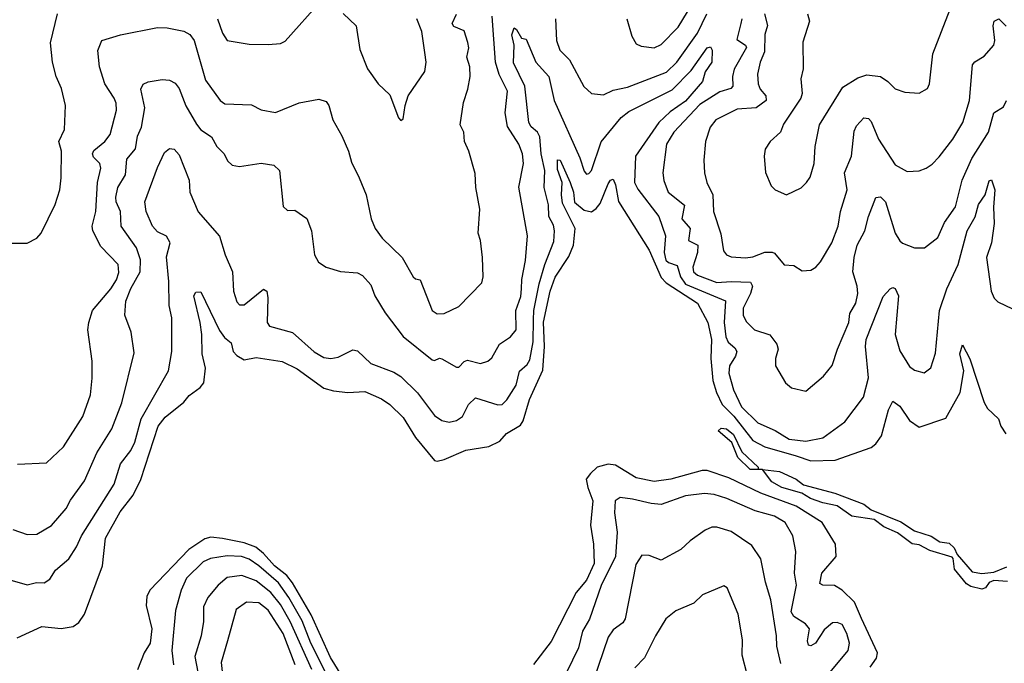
# Model space of a CAD drawing. Extents: x 1246230 to 1426786, y 660032 to 763141.
# Tile 474 of 566: x 1393884 to 1397968, y 711211 to 713881. Entities that reach past the tile are written whole.
import ezdxf

# ---------------------------------------------------------------- set-up
doc = ezdxf.new("R2010")
doc.units = 0

msp = doc.modelspace()

# ---------------------------------------------------------------- linework, layer by layer
at = {"layer": '0CON10XD'}
for points in [[(1394703.9, 713885), (1394724.4, 713824.4), (1394744.3, 713794.3), (1394835, 713778.7), (1394915, 713777.8), (1394965, 713782.7), (1394985, 713792.2), (1395135, 713960)], [(1396402, 713885), (1396422.4, 713812.4), (1396441.1, 713781.1), (1396461.2, 713771.2), (1396515, 713764.5), (1396545, 713777.3), (1396615, 713850.4), (1396688.3, 713971.7)], [(1393915, 712954.2), (1393955, 712974.2), (1393972.9, 712995), (1394030.6, 713115), (1394050, 713175), (1394056.4, 713225), (1394057.1, 713335), (1394046, 713375), (1394070, 713425), (1394073.1, 713525), (1394056.7, 713595), (1394035.7, 713645), (1394020, 713705), (1394011.1, 713785), (1394040, 713905)], [(1393995, 712042.7), (1394065, 712109.4), (1394146.1, 712235), (1394177.1, 712325), (1394184.6, 712394.6), (1394183.9, 712465), (1394166.5, 712595), (1394170.5, 712625), (1394186.2, 712675), (1394261.5, 712765), (1394285, 712801.4), (1394295, 712832.5), (1394292.5, 712865), (1394220, 712940), (1394187.6, 713005), (1394184.3, 713025), (1394200, 713085), (1394206, 713205), (1394220.8, 713265), (1394216.7, 713285), (1394190.3, 713310.3), (1394185.3, 713325), (1394191.7, 713338.3), (1394236.7, 713375), (1394259.6, 713405), (1394285.5, 713505), (1394283.5, 713535), (1394275.2, 713555.2), (1394236.5, 713615), (1394214.3, 713685), (1394207.5, 713752.5), (1394225, 713794), (1394301.3, 713818.7), (1394455, 713848.1), (1394495, 713847.1), (1394565, 713833.1), (1394589.5, 713819.5), (1394607.5, 713795), (1394655, 713630), (1394715.4, 713545.4), (1394735, 713531.4), (1394845, 713527.1), (1394885, 713507.1), (1394945, 713495.8), (1395043.4, 713536.6), (1395125, 713551.1), (1395155, 713541.4), (1395166.7, 713525), (1395183.3, 713465), (1395219.5, 713399.5), (1395247.8, 713335), (1395259.8, 713289.8), (1395291.9, 713225), (1395320.5, 713155), (1395342.2, 713055), (1395357.8, 713015), (1395387.1, 712975), (1395470, 712895), (1395516, 712815), (1395525, 712806), (1395545, 712802), (1395595.3, 712675.3), (1395615, 712661.1), (1395645, 712661.8), (1395705, 712691.8), (1395800.5, 712789.5), (1395805.7, 712814.3), (1395803.5, 712895), (1395795.5, 712965), (1395785.5, 712995), (1395792.7, 713095), (1395775.4, 713185), (1395773.4, 713243.4), (1395747.3, 713335), (1395728.6, 713375), (1395726, 713415), (1395710.6, 713445), (1395725, 713537.5), (1395742.5, 713592.5), (1395752.5, 713645), (1395751.2, 713685), (1395738.5, 713725), (1395746.1, 713763.9), (1395743.2, 713786.8), (1395727.7, 713835), (1395685, 713852), (1395677.5, 713865), (1395695.6, 713904.4)], [(1395225, 713906.2), (1395279.2, 713855), (1395295, 713757.5), (1395326.6, 713676.6), (1395371.2, 713615), (1395418.9, 713568.9), (1395455, 713473.3), (1395465, 713462.5), (1395475, 713470), (1395482.2, 713525), (1395495.4, 713564.6), (1395564.6, 713665.4), (1395569.5, 713705), (1395564.5, 713745), (1395551.7, 713831.7), (1395530.4, 713885)], [(1396106.5, 713885), (1396110.8, 713795), (1396124.2, 713754.2), (1396164.4, 713715), (1396223.1, 713603.1), (1396255, 713574.3), (1396305, 713569.5), (1396345, 713588.2), (1396405, 713600.6), (1396566.6, 713663.4), (1396608.9, 713705), (1396695.9, 713825), (1396734.3, 713905.7)], [(1396972.5, 713905), (1396986.1, 713856.1), (1396975, 713820), (1396972.5, 713747.5), (1396955.2, 713704.8), (1396944.2, 713655), (1396947.2, 713615), (1396955, 713592.5), (1396979.2, 713565), (1396980, 713545), (1396938.5, 713515), (1396859.9, 713510.1), (1396771.9, 713465), (1396747.5, 713435), (1396729.1, 713375), (1396721.4, 713298.6), (1396723.6, 713245), (1396733.6, 713205), (1396758.6, 713155), (1396762.1, 713085), (1396792.6, 712992.6), (1396802.5, 712922.5), (1396815, 712905.7), (1396835, 712896.9), (1396895, 712893.8), (1396925, 712897.7), (1396973.9, 712916.1), (1397005, 712916.7), (1397015, 712912.2), (1397055, 712864), (1397095, 712861.5), (1397129.1, 712839.1), (1397165, 712842.2), (1397186.2, 712853.8), (1397205, 712876), (1397253.1, 712955), (1397278.7, 713025), (1397288.4, 713085), (1397316.2, 713175), (1397305.3, 713245), (1397333.5, 713315), (1397345, 713418), (1397355, 713440.6), (1397385, 713474.2), (1397405, 713471.4), (1397415, 713459.2), (1397446.4, 713385), (1397515, 713278.6), (1397565, 713251.4), (1397615, 713254.2), (1397643.3, 713265), (1397668.6, 713281.4), (1397697.6, 713312.4), (1397754.7, 713385.3), (1397796.4, 713455), (1397823.5, 713545), (1397836.1, 713693.9), (1397845, 713705.6), (1397885, 713729.2), (1397924.6, 713775.4), (1397928.5, 713795), (1397921.3, 713855), (1397926.2, 713875), (1397945, 713884), (1397975, 713853.8)], [(1397151.8, 713905), (1397159.5, 713875), (1397132.1, 713787.9), (1397133, 713677), (1397124.4, 713635), (1397130, 713575), (1397124.3, 713555), (1397052.6, 713447.4), (1397040, 713415), (1396997.1, 713375), (1396975.6, 713344.4), (1396971.4, 713315), (1396977.1, 713247.1), (1397001.2, 713191.2), (1397017.5, 713175), (1397065, 713154), (1397125, 713184), (1397147.1, 713205), (1397162, 713228), (1397178.8, 713285), (1397182.9, 713355), (1397201.4, 713445), (1397298.7, 713601.3), (1397360.6, 713639.4), (1397397.8, 713652.2), (1397454, 713645), (1397484.3, 713624.3), (1397515, 713594.2), (1397555, 713580), (1397615, 713576), (1397648.8, 713595), (1397657.5, 713615), (1397671.2, 713738.8), (1397743.3, 713925)], [(1394937.8, 713277.8), (1394960.8, 713255), (1394976, 713106), (1394995, 713090), (1395025, 713091.2), (1395075, 713056.2), (1395094.6, 713004.6), (1395107.1, 712905), (1395123.8, 712875), (1395155, 712853.8), (1395215, 712836.2), (1395285, 712831.1), (1395305, 712819.4), (1395340.5, 712780.5), (1395356.4, 712735), (1395399.1, 712665), (1395475, 712566.7), (1395595, 712470.4), (1395605, 712466.9), (1395625, 712476.7), (1395635, 712474.5), (1395695, 712439.2), (1395705, 712439.1), (1395726.9, 712463.1), (1395740.7, 712469.3), (1395795, 712454.4), (1395826.1, 712463.9), (1395841.5, 712478.5), (1395874.4, 712535), (1395919.5, 712565), (1395942.5, 712595), (1395941.4, 712675), (1395962.7, 712732.7), (1395965.3, 712764.8), (1395966.2, 712803.8), (1395982.4, 712882.4), (1395989.6, 712985), (1395954.3, 713185.7), (1395973.3, 713285), (1395970, 713325), (1395954.5, 713365), (1395907.4, 713437.4), (1395897.2, 713495), (1395906.7, 713585), (1395873, 713653), (1395857.4, 713705), (1395843.5, 713895)], [(1396878.9, 713885), (1396875, 713864.5), (1396858, 713798), (1396894.4, 713775), (1396899.1, 713765), (1396847.8, 713675), (1396840.8, 713645), (1396841.5, 713605), (1396832.9, 713595), (1396788.1, 713581.9), (1396705, 713528.5), (1396597.1, 713415), (1396566.5, 713365), (1396551.8, 713245), (1396555.5, 713214.5), (1396573.9, 713165), (1396641.4, 713111.4), (1396630, 713055), (1396665.3, 713015), (1396658.1, 712965), (1396697.1, 712945), (1396694.8, 712915), (1396675.2, 712855), (1396678.9, 712835), (1396695, 712821.5), (1396775, 712790.2), (1396835, 712795.5), (1396915, 712792.7), (1396922.8, 712775), (1396915.2, 712744.8), (1396884.5, 712684.5), (1396884, 712654), (1396897.8, 712627.8), (1396932, 712595), (1396995, 712574.4), (1397024.4, 712535), (1397029.5, 712515), (1397018.1, 712475), (1397018.6, 712445), (1397060, 712375), (1397085, 712353.8), (1397145, 712340), (1397217.2, 712402.8), (1397253.8, 712446.2), (1397275.4, 712514.6), (1397323.1, 712625), (1397327.6, 712662.4), (1397351.8, 712705), (1397360.4, 712745), (1397358, 712775), (1397339, 712835), (1397345.6, 712895), (1397357.8, 712945), (1397389.7, 713005), (1397404.1, 713065), (1397435, 713144), (1397455, 713145.7), (1397475, 713125.8), (1397514.7, 712994.8), (1397535, 712964), (1397545, 712954.2), (1397595, 712934.2), (1397637.5, 712935), (1397691.9, 712978.1), (1397719.7, 713040.3), (1397764.8, 713105.2), (1397792.6, 713215), (1397832.5, 713305), (1397902.1, 713415), (1397925, 713494), (1397965, 713518.8), (1397977.2, 713545)], [(1394913.3, 712726.7), (1394910.5, 712625), (1394920.4, 712610.4), (1395015, 712583.6), (1395105, 712503.1), (1395145, 712479.1), (1395175, 712475.5), (1395205, 712480.5), (1395265, 712511.9), (1395285, 712507.1), (1395340, 712455), (1395435, 712418.4), (1395465, 712401.1), (1395533.2, 712333.2), (1395605, 712238.9), (1395635, 712218.5), (1395665, 712211.5), (1395695, 712217.8), (1395720, 712235), (1395744.7, 712285.3), (1395775, 712312.2), (1395866.5, 712283.5), (1395885, 712285.4), (1395905, 712303.5), (1395943.6, 712365), (1395957, 712423), (1395988.7, 712451.3), (1395999.3, 712470.7), (1396013, 712545), (1396014.7, 712635.3), (1396016.1, 712675), (1396039, 712785), (1396061.6, 712865), (1396099.7, 712960.3), (1396102.5, 713005), (1396098.4, 713028.4), (1396078.1, 713065), (1396077.4, 713112.6), (1396059.3, 713185), (1396062.4, 713255), (1396046.8, 713325), (1396041.7, 713395), (1396031.6, 713415), (1396005, 713435.8), (1395996, 713455), (1395978.9, 713605), (1395932.2, 713702.2), (1395935.4, 713775), (1395925, 713817.5), (1395935, 713846.7), (1395945, 713840), (1395965, 713804.2), (1395985, 713800), (1396025.2, 713705), (1396078.7, 713645), (1396100.6, 713545), (1396207.2, 713307.2), (1396225, 713252.5), (1396235, 713240.6), (1396245, 713243.1), (1396255, 713255.8), (1396295.2, 713374.8), (1396379.3, 713475), (1396410.1, 713499.9), (1396590.4, 713589.6), (1396669.2, 713670.8), (1396735, 713764.3), (1396748.5, 713768.5), (1396755.9, 713755), (1396754.4, 713705), (1396726.5, 713665), (1396715.4, 713624.6), (1396645, 713543), (1396581.7, 713498.3), (1396535, 713454.8), (1396437.6, 713315), (1396434.3, 713205), (1396447.9, 713177.9), (1396535, 713064.3), (1396563, 712985), (1396556.3, 712915), (1396564.1, 712884.1), (1396575, 712873.9), (1396611.3, 712861.3), (1396624.9, 712815), (1396645, 712784.6), (1396811.1, 712715), (1396806.4, 712625), (1396813.1, 712565), (1396822.8, 712542.8), (1396849.8, 712519.8), (1396858, 712505), (1396852.9, 712485), (1396828.4, 712445), (1396825.3, 712415), (1396845, 712345.8), (1396878.3, 712275), (1396945, 712208.9), (1397016.8, 712176.8), (1397075, 712141.7), (1397145, 712132.1), (1397215, 712146.6), (1397306.8, 712213.2), (1397384, 712315), (1397404.7, 712395), (1397391.5, 712525), (1397394.8, 712555), (1397465, 712732.5), (1397495, 712764.4), (1397505, 712770), (1397515, 712766), (1397528.4, 712735), (1397514.8, 712575), (1397535, 712507.1), (1397575, 712443.1), (1397595, 712426.9), (1397635, 712415.8), (1397663.4, 712436.6), (1397681.9, 712498.1), (1397698.8, 712675), (1397728.8, 712765), (1397776.1, 712866.1), (1397813.3, 713005), (1397846.9, 713063.1), (1397861.2, 713115), (1397888.8, 713155), (1397905, 713212), (1397915, 713216.2), (1397928.9, 713175), (1397923.2, 713103.2), (1397926, 713035), (1397914.6, 712955), (1397894, 712895), (1397913.6, 712755), (1397926.4, 712726.4), (1397940.9, 712710.9), (1398062, 712652)], [(1393855, 711766.9), (1393915, 711745.7), (1393955, 711746.9), (1394015, 711783.1), (1394077.2, 711852.8), (1394095, 711888.6), (1394152.1, 711967.9), (1394204.1, 712085), (1394266.1, 712183.9), (1394308.1, 712291.9), (1394358.8, 712498.8), (1394345.5, 712585), (1394319.6, 712655), (1394323.7, 712713.7), (1394345, 712766.5), (1394383.2, 712835), (1394385.4, 712885), (1394368.2, 712935), (1394304.7, 713025), (1394302, 713085), (1394284, 713125), (1394281.9, 713145), (1394290.5, 713185), (1394322.9, 713237.1), (1394328.2, 713301.8), (1394364.7, 713345), (1394371.9, 713398.1), (1394389.4, 713435), (1394403.1, 713515), (1394386.7, 713593.3), (1394396.2, 713613.8), (1394417, 713623), (1394475, 713632.7), (1394505, 713629.6), (1394528, 713618), (1394545, 713595.7), (1394573.4, 713523.4), (1394617.2, 713447.2), (1394635, 713424.6), (1394679.5, 713395), (1394701.5, 713355), (1394732.2, 713325), (1394745.6, 713295), (1394765, 713277.1), (1394795, 713271.9), (1394885, 713286.2), (1394937.8, 713277.8)], [(1393814, 711566), (1393915, 711536.4), (1393954.1, 711545.9), (1393985, 711544.5), (1394009.3, 711560.7), (1394032.8, 711597.2), (1394087.9, 711645), (1394119.7, 711695), (1394139.6, 711740.4), (1394276.3, 711955), (1394301.9, 712038.1), (1394345, 712094.5), (1394361.7, 712128.3), (1394388.1, 712225), (1394501.2, 712425), (1394514.6, 712504.6), (1394515.5, 712644.5), (1394503.6, 712695), (1394502.2, 712795), (1394492.1, 712897.9), (1394507.5, 712955), (1394493.2, 712983.2), (1394455, 713001.5), (1394434.8, 713024.8), (1394408.2, 713085), (1394402.2, 713125), (1394455, 713268.1), (1394485, 713330), (1394505, 713346.7), (1394525, 713343.8), (1394545, 713320), (1394586.1, 713215), (1394589.2, 713165), (1394623.4, 713083.4), (1394712.6, 712982.6), (1394735.5, 712905), (1394766.8, 712835), (1394770.4, 712755), (1394785, 712710), (1394795, 712698), (1394815, 712697.8), (1394895, 712763.3), (1394909.4, 712755), (1394913.3, 712726.7)], [(1393873.5, 711316.5), (1393975, 711364.7), (1394055.4, 711355.4), (1394105, 711363.8), (1394129.6, 711380.4), (1394152.9, 711415), (1394227.4, 711615), (1394240.1, 711729.9), (1394300.6, 711839.4), (1394355, 711909.2), (1394386.6, 711973.4), (1394458.7, 712195), (1394487.7, 712232.3), (1394564.6, 712295), (1394587.3, 712322.7), (1394631.9, 712355), (1394647.9, 712375), (1394654.2, 712435), (1394641, 712495), (1394639.8, 712575), (1394632.4, 712625), (1394606.4, 712735), (1394615, 712751.1), (1394635, 712752.2), (1394712.2, 712592.2), (1394733.3, 712563.3), (1394761.1, 712541.1), (1394769.1, 712505), (1394785, 712487.5), (1394815, 712470), (1394865, 712479.6), (1394972.5, 712462.5), (1395035, 712433.3), (1395145, 712352.3), (1395185, 712341.1), (1395245.5, 712334.5), (1395315, 712338.2), (1395385, 712308.5), (1395418.9, 712285), (1395475, 712230.9), (1395525, 712147.3), (1395605, 712052.5), (1395615, 712049.4), (1395645, 712056.2), (1395733.8, 712095), (1395829.1, 712110.9), (1395875, 712132.2), (1395902.9, 712165), (1395960.5, 712199.5), (1395972.8, 712217.2), (1395998.6, 712305), (1396053.4, 712426.6), (1396061.1, 712525), (1396056.8, 712626.8), (1396084.7, 712755.3), (1396105, 712812.3), (1396161.1, 712898.9), (1396180.5, 712945), (1396188.2, 713015), (1396135, 713120), (1396130.6, 713155), (1396134.5, 713205), (1396115, 713260), (1396115, 713300), (1396125, 713298.1), (1396167.1, 713205), (1396180.7, 713165), (1396184.5, 713124.5), (1396225, 713090.5), (1396255, 713084.1), (1396275, 713097.1), (1396291.8, 713118.2), (1396325, 713200.5), (1396335, 713215.8), (1396345, 713219.2), (1396355, 713196), (1396367.2, 713127.2), (1396495, 712925.5), (1396545, 712811.3), (1396565, 712789.8), (1396694.7, 712705), (1396738.6, 712625), (1396752.7, 712555), (1396750.4, 712475), (1396759.3, 712385), (1396773.5, 712335), (1396797.4, 712285), (1396846.1, 712236.1), (1396925.2, 712135), (1396975, 712109.7), (1397105, 712072.4), (1397165, 712051.1), (1397266.6, 712053.4), (1397415, 712106.2), (1397435, 712122.2), (1397457.9, 712155), (1397487, 712263), (1397505, 712298.8), (1397535, 712277.5), (1397575, 712218.9), (1397615, 712191.2), (1397725, 712228.8), (1397785.3, 712335), (1397800, 712425), (1397783.8, 712495), (1397795, 712532.5), (1397825, 712474), (1397883.8, 712293.8), (1397898.7, 712268.7), (1397943.8, 712225), (1397953.8, 712195), (1397973.6, 712163.6)], [(1393825, 712954.2), (1393915, 712954.2)], [(1397981.2, 711551.2), (1397924.6, 711554.6), (1397905, 711545.9), (1397890.4, 711525), (1397875, 711518.7), (1397829.6, 711529.6), (1397811.2, 711541.2), (1397761.9, 711601.9), (1397756.3, 711646.3), (1397751.1, 711651.1), (1397659, 711679), (1397615, 711702.1), (1397585, 711707.6), (1397525, 711752.5), (1397467.9, 711777.9), (1397428, 711808), (1397335, 711821.5), (1397275.2, 711865.2), (1397215, 711877), (1397164.5, 711895), (1397127.6, 711917.6), (1397045, 711940), (1397003.8, 711963.8), (1396964.2, 712014.7), (1396914.3, 712015), (1396862.7, 712065), (1396837.8, 712127.8), (1396781.2, 712175), (1396792.9, 712187.1), (1396815, 712184.5), (1396845, 712160), (1396878.6, 712088.6), (1396946.9, 712025), (1396946.7, 712016.7), (1396964.2, 712014.7), (1397035, 712006.5), (1397105, 711975.7), (1397135, 711951.8), (1397265, 711916.6), (1397385, 711871), (1397415, 711848.6), (1397538, 711798), (1397595, 711760.7), (1397665, 711738.9), (1397700.8, 711715), (1397739.2, 711709.2), (1397759.7, 711689.7), (1397772.1, 711662.1), (1397835, 711590.8), (1397875, 711584.4), (1397925, 711589.1), (1397977.9, 711612.1)], [(1393875, 712036.7), (1393995, 712042.7)], [(1397411.4, 711195), (1397437.9, 711232.1), (1397442.5, 711255), (1397375, 711397.5), (1397346.4, 711465), (1397295, 711515.3), (1397263.7, 711533.7), (1397215, 711535.6), (1397202.7, 711542.7), (1397210.8, 711585), (1397270, 711655), (1397267.3, 711705), (1397211.8, 711795), (1397105, 711863.6), (1396957.6, 711917.6), (1396825, 711981.3), (1396735, 712011), (1396715, 712011.1), (1396584.8, 711974.8), (1396515, 711966), (1396440.8, 711980.8), (1396355, 712033.8), (1396325, 712037.3), (1396279.5, 712025), (1396250.8, 711999.2), (1396234, 711975), (1396241, 711941), (1396260.9, 711885), (1396251.3, 711785), (1396264.5, 711705), (1396266.9, 711625), (1396235, 711556.6), (1396192.2, 711505), (1396087.7, 711302.3), (1396015, 711206.9)], [(1397245.9, 711174.1), (1397320.8, 711265), (1397325.4, 711295), (1397314.6, 711335), (1397295, 711372.2), (1397275, 711380.9), (1397255, 711378.9), (1397220.4, 711349.6), (1397185, 711295.6), (1397165, 711283.3), (1397155, 711286.2), (1397151.5, 711305), (1397160.4, 711355), (1397142.9, 711375), (1397095.3, 711405), (1397083.3, 711425), (1397105.9, 711535.9), (1397097.5, 711585), (1397103.8, 711675), (1397090.2, 711740.2), (1397058.5, 711795), (1397015, 711821.4), (1396934.4, 711844.4), (1396817.1, 711895), (1396765, 711910.9), (1396724.6, 711915.4), (1396645, 711905.5), (1396545, 711870.4), (1396503.6, 711873.6), (1396425, 711892.7), (1396375, 711899.1), (1396354.4, 711885), (1396351.2, 711835), (1396362.2, 711755), (1396355, 711654.2), (1396295, 711534.5), (1396247.4, 711395), (1396218.8, 711345), (1396201.5, 711275), (1396128, 711125)], [(1397041.1, 711211.1), (1397025, 711282.5), (1397023.3, 711325), (1396998.8, 711475), (1396977.4, 711547.4), (1396957.3, 711645), (1396920.6, 711700.6), (1396835, 711758.5), (1396775, 711776.4), (1396755, 711775.5), (1396726.8, 711763.2), (1396665, 711720), (1396626.1, 711683.9), (1396545, 711638.6), (1396495, 711658.8), (1396465, 711660), (1396438.9, 711621.1), (1396395, 711396), (1396385, 711378.6), (1396345, 711350), (1396325, 711320), (1396244.2, 711085)], [(1395220.1, 711160.1), (1395172.5, 711235), (1395092.8, 711412.8), (1395016, 711545), (1394991.7, 711575), (1394940, 711615), (1394895, 711667.5), (1394862.8, 711692.8), (1394815, 711710.9), (1394725, 711729), (1394676, 711734), (1394651.8, 711728.2), (1394586, 711684), (1394423.9, 711515), (1394411.6, 711488.4), (1394408.8, 711451.2), (1394431.2, 711355), (1394425.1, 711295), (1394400.6, 711255), (1394371.8, 711185)], [(1395152.9, 711175), (1395091.4, 711295), (1395055, 711387.9), (1394999.5, 711485), (1394956.8, 711545), (1394875, 711616.2), (1394835, 711643.3), (1394804.2, 711654.2), (1394745, 711657.4), (1394675, 711645.7), (1394645, 711631.8), (1394575.6, 711564.4), (1394553.1, 711515)], [(1395095, 711186.4), (1395005, 711384.8), (1394965.2, 711455.2), (1394925, 711505.2), (1394865, 711553.7), (1394805, 711575.2), (1394745, 711567.7), (1394706.7, 711535), (1394664, 711485), (1394645.9, 711445), (1394645.8, 711385), (1394636.2, 711325), (1394610.8, 711239.2), (1394622, 711175)], [(1394553.1, 711515), (1394529.8, 711430.2), (1394514.7, 711265), (1394522.2, 711205)], [(1396901.5, 711165), (1396880, 711245), (1396881.5, 711308.5), (1396864.6, 711414.6), (1396818.8, 711525), (1396805, 711532.5), (1396716.2, 711495), (1396679.5, 711460.5), (1396605, 711428.5), (1396564.2, 711395.8), (1396520.4, 711325), (1396475.9, 711234.1), (1396435, 711192.7)], [(1395025.8, 711205), (1394976.6, 711335), (1394915, 711431.9), (1394875, 711462.5), (1394825, 711464.6), (1394781.1, 711435), (1394745.3, 711305), (1394720, 711215), (1394730, 711115)]]:
    msp.add_lwpolyline(points, dxfattribs=at)

doc.saveas('drawing.dxf')
